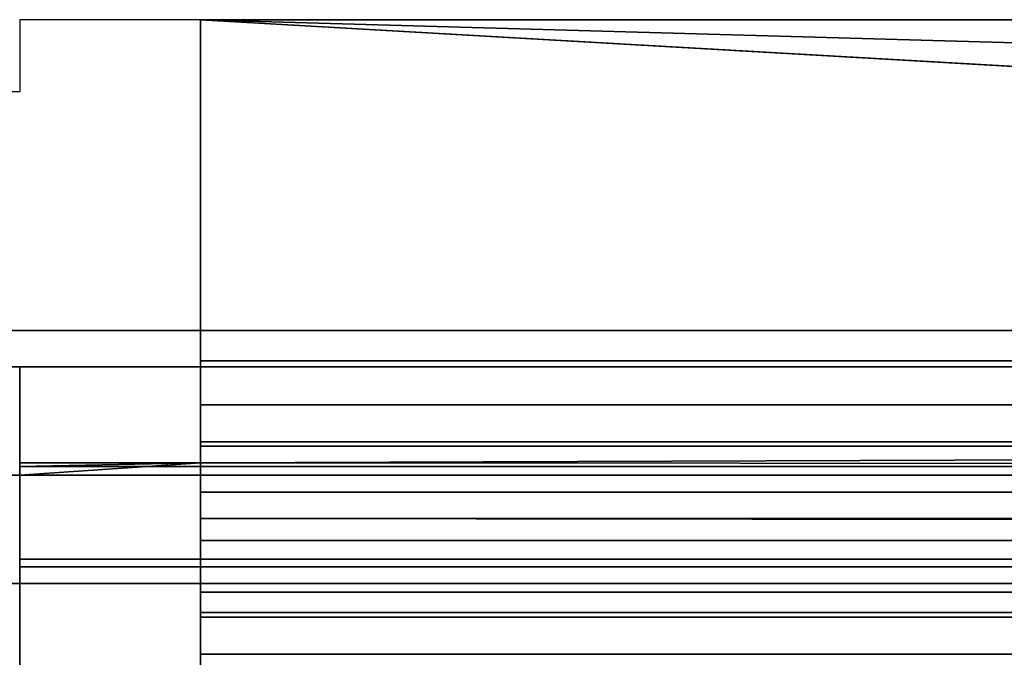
# Model space of a CAD drawing. Header units: millimetres. Extents: x -603 to 3703, y -120 to 249.
# Tile 965 of 1056: x 2788 to 2802, y 14 to 23. Entities that reach past the tile are written whole.
import ezdxf

# ---------------------------------------------------------------- set-up
doc = ezdxf.new("R2010")
doc.units = ezdxf.units.MM
doc.layers.add('151', color=7, linetype='Continuous', true_color=0xffffff)

# ---------------------------------------------------------------- blocks, each defined once
blk = doc.blocks.new('UG_SURFACE_003')
at = {"layer": '151', "color": 252, "linetype": 'Continuous', "lineweight": 35}
for points in [[(3702.5, -30, 2213), (3702.5, 229.8, 2213), (2297.5, 229.8, 2213), (2297.5, -30, 2213)], [(2447.5, -30, 2063), (2447.5, 229.8, 2063), (3552.5, 229.8, 2063), (3552.5, -30, 2063)]]:
    blk.add_3dface(points, dxfattribs=at)
blk = doc.blocks.new('UG_SURFACE_205')
at = {"layer": '151', "color": 7, "linetype": 'Continuous', "lineweight": 35}
for points in [[(3496.15, 10.45, 2004.65), (3496.15, 228.45, 2004.65), (2503.85, 228.45, 2004.65), (2503.85, 10.45, 2004.65)], [(2504, 10.45, 2004.5), (2504, 228.45, 2004.5), (3496, 228.45, 2004.5), (3496, 10.45, 2004.5)]]:
    blk.add_3dface(points, dxfattribs=at)
blk = doc.blocks.new('UG_SURFACE_206')
at = {"layer": '151', "color": 41, "linetype": 'Continuous', "lineweight": 35}
for points in [[(3496.15, 228.45, 2004.65), (3496.15, 10.45, 2004.65), (2503.85, 10.45, 2004.65), (2503.85, 228.45, 2004.65)], [(3510, 18.3, 2018.5), (3510, 70.3, 2018.5), (2490, 70.3, 2018.5), (2490, 18.3, 2018.5)], [(3500.5, 18.8, 2009), (3503, 18.8, 2011.5), (2497, 18.8, 2011.5), (2499.5, 18.8, 2009)], [(3503, 18.8, 2011.5), (3503, 16.8, 2011.5), (2497, 16.8, 2011.5), (2497, 18.8, 2011.5)], [(3500.5, 18.8, 2009), (2499.5, 18.8, 2009), (2499.5, 10.45, 2009), (3500.5, 10.45, 2009)], [(3508.5, 16.8, 2017), (3510, 18.3, 2018.5), (2490, 18.3, 2018.5), (2491.5, 16.8, 2017)], [(3503, 16.8, 2011.5), (3508.5, 16.8, 2017), (2491.5, 16.8, 2017), (2497, 16.8, 2011.5)]]:
    blk.add_3dface(points, dxfattribs=at)
blk = doc.blocks.new('UG_SURFACE_221')
at = {"layer": '151', "color": 252, "linetype": 'Continuous', "lineweight": 35}
for points in [[(2790.867, 18.38, 2021), (2790.867, 23.101, 2021), (2790.867, 23.101, 2019.5), (2790.867, 18.38, 2019.5)], [(2790.867, 23.101, 2021), (2790.867, 18.38, 2021), (3209.133, 18.38, 2021), (3209.133, 23.101, 2021)], [(2790.867, 23.101, 2019.5), (2957.673, 18.38, 2019.5), (2873.02, 18.38, 2019.5)], [(2790.867, 23.101, 2019.5), (3209.133, 23.101, 2019.5), (3042.327, 18.38, 2019.5), (2957.673, 18.38, 2019.5)], [(2873.02, 18.38, 2019.5), (2790.867, 18.38, 2019.5), (2790.867, 23.101, 2019.5)], [(2790.867, 17.201, 2020.766), (3209.133, 17.201, 2020.766), (3209.133, 18.38, 2021), (2790.867, 18.38, 2021)], [(2790.867, 18.38, 2019.5), (2873.02, 18.38, 2019.5), (2873.02, 17.775, 2019.38), (2790.867, 17.775, 2019.38)], [(2790.867, 18.38, 2019.5), (2790.867, 17.775, 2019.38), (2790.867, 17.201, 2020.766), (2790.867, 18.38, 2021)], [(2790.867, 17.775, 2019.38), (2873.02, 17.775, 2019.38), (2873.02, 17.263, 2019.037), (2790.867, 17.263, 2019.037)], [(2790.867, 16.202, 2020.098), (2790.867, 17.201, 2020.766), (2790.867, 17.775, 2019.38), (2790.867, 17.263, 2019.037)], [(2790.867, 16.973, 2018.639), (2873.02, 17.263, 2019.037), (2873.02, 16.92, 2018.525)], [(2790.867, 16.973, 2018.639), (2790.867, 17.263, 2019.037), (2873.02, 17.263, 2019.037)], [(2790.867, 17.263, 2019.037), (2790.867, 16.973, 2018.639), (2790.867, 15.638, 2019.322), (2790.867, 16.202, 2020.098)], [(2790.867, 16.202, 2020.098), (3209.133, 16.202, 2020.098), (3209.133, 17.201, 2020.766), (2790.867, 17.201, 2020.766)], [(2873.02, 16.92, 2018.525), (2788.367, 16.92, 2018.525), (2790.867, 16.973, 2018.639)], [(2788.367, 16.92, 2018.525), (2788.367, 16.973, 2018.639), (2790.867, 16.973, 2018.639)], [(2790.867, 16.973, 2018.639), (2788.367, 16.973, 2018.639), (2788.367, 16.8, 2018.728)], [(2788.367, 16.8, 2018.728), (2788.367, 15.638, 2019.322), (2790.867, 15.638, 2019.322), (2790.867, 16.973, 2018.639)], [(2873.02, 16.8, 2017.92), (2788.367, 16.8, 2017.92), (2788.367, 16.92, 2018.525), (2873.02, 16.92, 2018.525)], [(2553.7, 16.8, 2017.92), (2776.967, 16.8, 2017.92), (2790.867, 16.8, 2015.901), (2774.467, 16.8, 2015.901)], [(2774.467, 16.8, 2015.901), (2790.867, 16.8, 2015.901), (2790.867, 15.3, 2015.901), (2774.467, 15.3, 2015.901)], [(2790.867, 16.8, 2015.901), (2776.967, 16.8, 2017.92), (2788.367, 16.8, 2017.92)], [(2788.367, 16.8, 2017.92), (2873.02, 16.8, 2017.92), (2790.867, 16.8, 2015.901)], [(2790.867, 16.8, 2012.58), (2790.867, 16.566, 2011.401), (2790.867, 15.18, 2011.975), (2790.867, 15.3, 2012.58)], [(2790.867, 15.3, 2012.58), (2790.867, 15.3, 2015.901), (2790.867, 16.8, 2015.901), (2790.867, 16.8, 2012.58)], [(2790.867, 16.8, 2012.58), (3209.133, 16.8, 2012.58), (3209.133, 16.566, 2011.401), (2790.867, 16.566, 2011.401)], [(3209.133, 16.8, 2012.58), (2790.867, 16.8, 2012.58), (2957.673, 16.8, 2017.92), (3042.327, 16.8, 2017.92)], [(2790.867, 16.8, 2012.58), (2790.867, 16.8, 2015.901), (2873.02, 16.8, 2017.92), (2957.673, 16.8, 2017.92)], [(2790.867, 16.566, 2011.401), (2790.867, 15.898, 2010.402), (2790.867, 14.837, 2011.463), (2790.867, 15.18, 2011.975)], [(2790.867, 16.566, 2011.401), (3209.133, 16.566, 2011.401), (3209.133, 15.898, 2010.402), (2790.867, 15.898, 2010.402)], [(3209.133, 15.638, 2019.322), (2790.867, 16.202, 2020.098), (2790.867, 15.638, 2019.322)], [(3209.133, 15.638, 2019.322), (3209.133, 16.202, 2020.098), (2790.867, 16.202, 2020.098)], [(2790.867, 14.325, 2011.12), (2790.867, 14.837, 2011.463), (2790.867, 15.898, 2010.402), (2790.867, 14.899, 2009.734)], [(2790.867, 15.898, 2010.402), (3209.133, 15.898, 2010.402), (3209.133, 14.899, 2009.734), (2790.867, 14.899, 2009.734)], [(2790.867, 15.638, 2019.322), (2788.367, 15.638, 2019.322), (2788.367, 15.534, 2019.099), (3211.633, 15.534, 2019.099)], [(3211.633, 15.534, 2019.099), (2788.367, 15.534, 2019.099), (2788.367, 15.3, 2017.92), (3211.633, 15.3, 2017.92)], [(2790.867, 15.638, 2019.322), (3211.633, 15.534, 2019.099), (3209.133, 15.638, 2019.322)], [(2776.967, 15.3, 2017.92), (2553.7, 15.3, 2017.92), (2774.467, 15.3, 2015.901), (2790.867, 15.3, 2015.901)], [(2776.967, 15.3, 2017.92), (2790.867, 15.3, 2015.901), (2788.367, 15.3, 2017.92)], [(3211.633, 15.3, 2017.92), (2788.367, 15.3, 2017.92), (3209.133, 15.3, 2015.901)], [(3209.133, 15.3, 2012.58), (3209.133, 15.3, 2015.901), (2788.367, 15.3, 2017.92), (2790.867, 15.3, 2015.901)], [(2790.867, 15.18, 2011.975), (3209.133, 15.18, 2011.975), (3209.133, 15.3, 2012.58), (2790.867, 15.3, 2012.58)], [(2790.867, 15.3, 2015.901), (2790.867, 15.3, 2012.58), (3209.133, 15.3, 2012.58)], [(2790.867, 14.837, 2011.463), (3209.133, 14.837, 2011.463), (3209.133, 15.18, 2011.975), (2790.867, 15.18, 2011.975)], [(2790.867, 13.72, 2011), (2790.867, 14.325, 2011.12), (2790.867, 14.899, 2009.734), (2790.867, 13.72, 2009.5)], [(2790.867, 14.899, 2009.734), (3209.133, 14.899, 2009.734), (3209.133, 13.72, 2009.5), (2790.867, 13.72, 2009.5)], [(2790.867, 14.325, 2011.12), (3209.133, 14.325, 2011.12), (3209.133, 14.837, 2011.463), (2790.867, 14.837, 2011.463)], [(2790.867, 13.72, 2011), (3209.133, 13.72, 2011), (3209.133, 14.325, 2011.12), (2790.867, 14.325, 2011.12)]]:
    blk.add_3dface(points, dxfattribs=at)
blk = doc.blocks.new('UG_SURFACE_230')
at = {"layer": '151', "color": 252, "linetype": 'Continuous', "lineweight": 35}
for points in [[(2486, -46.92, 2022.5), (3514, -46.92, 2022.5), (3514, 62.92, 2022.5), (2486, 62.92, 2022.5)], [(2487.5, -46.92, 2021), (2487.5, 62.92, 2021), (3512.5, 62.92, 2021), (3512.5, -46.92, 2021)]]:
    blk.add_3dface(points, dxfattribs=at)

msp = doc.modelspace()

# ---------------------------------------------------------------- linework, layer by layer
at = {"layer": '151', "color": 252, "linetype": 'Continuous', "lineweight": -3, "true_color": 0x939598}
for p, q in [((2790.867, 23.101, 2021), (2788.367, 23.101, 2021)), ((2788.367, 23.101, 2019.5), (2788.367, 22.101, 2019.5)), ((2788.367, 23.101, 2021), (2788.367, 22.101, 2021)), ((2788.367, 23.101, 2019.5), (2788.367, 23.101, 2021)), ((2790.867, 23.101, 2019.5), (2788.367, 23.101, 2019.5)), ((2790.867, 18.38, 2021), (2790.867, 23.101, 2021)), ((2790.867, 18.38, 2019.5), (2790.867, 23.101, 2019.5)), ((2790.867, 23.101, 2019.5), (2790.867, 23.101, 2021)), ((2788.367, 22.101, 2019.5), (2776.967, 22.101, 2019.5)), ((2788.367, 22.101, 2021), (2776.967, 22.101, 2021)), ((2788.367, 22.101, 2019.5), (2788.367, 22.101, 2021)), ((2497, 18.8, 2011.5), (3503, 18.8, 2011.5)), ((2499.5, 18.8, 2009), (3500.5, 18.8, 2009)), ((2490, 18.3, 2018.5), (3510, 18.3, 2018.5)), ((2788.367, 18.3, 2009.5), (2776.967, 18.3, 2009.5)), ((2788.367, 18.3, 2011), (2776.967, 18.3, 2011)), ((2788.367, 18.3, 2009.5), (2788.367, 18.3, 2011)), ((2788.367, 18.3, 2009.5), (2788.367, 13.3, 2009.5)), ((2788.367, 13.3, 2011), (2788.367, 18.3, 2011)), ((3209.133, 18.38, 2021), (2790.867, 18.38, 2021)), ((3209.133, 18.38, 2019.5), (2790.867, 18.38, 2019.5)), ((2790.867, 16.973, 2018.639), (2788.367, 16.973, 2018.639)), ((2788.367, 16.973, 2018.639), (2788.367, 16.8, 2018.728)), ((2790.867, 16.973, 2018.639), (2790.867, 15.638, 2019.322)), ((2491.5, 16.8, 2017), (3508.5, 16.8, 2017)), ((2497, 16.8, 2011.5), (3503, 16.8, 2011.5)), ((2790.867, 16.8, 2015.901), (2774.467, 16.8, 2015.901)), ((2776.967, 16.8, 2022.5), (2788.367, 16.8, 2022.5)), ((2788.367, 16.8, 2022.5), (2788.367, 16.8, 2018.728)), ((3211.633, 16.8, 2017.92), (2788.367, 16.8, 2017.92)), ((2788.367, 16.8, 2022.5), (2788.367, 15.3, 2022.5)), ((2788.367, 16.8, 2017.92), (2788.367, 16.8, 2018.728)), ((2788.367, 16.8, 2018.728), (2788.367, 15.638, 2019.322)), ((2790.867, 16.8, 2015.901), (2790.867, 15.3, 2015.901)), ((2790.867, 16.8, 2012.58), (2790.867, 16.8, 2015.901)), ((3209.133, 16.8, 2012.58), (2790.867, 16.8, 2012.58)), ((2790.867, 15.638, 2019.322), (2788.367, 15.638, 2019.322)), ((2790.867, 15.3, 2015.901), (2774.467, 15.3, 2015.901)), ((2776.967, 15.3, 2022.5), (2788.367, 15.3, 2022.5)), ((2788.367, 15.3, 2022.5), (2788.367, 15.3, 2017.92)), ((3211.633, 15.3, 2017.92), (2788.367, 15.3, 2017.92)), ((2790.867, 15.3, 2012.58), (2790.867, 15.3, 2015.901)), ((3209.133, 15.3, 2012.58), (2790.867, 15.3, 2012.58))]:
    msp.add_line(p, q, dxfattribs=at)
at = {"layer": '151', "color": 252, "linetype": 'Continuous', "lineweight": -3, "true_color": 0x939598, "extrusion": (1, 0, 0)}
for centre, radius, start, end in [((18.38, 2017.92, 2790.867), 1.58, 90, 152.9233), ((18.38, 2017.92, 2790.867), 3.08, 90, 152.9233), ((18.38, 2017.92, 2788.367), 3.08, 152.9233, 180)]:
    msp.add_arc(centre, radius, start, end, dxfattribs=at)
at = {"layer": '151', "color": 252, "linetype": 'Continuous', "lineweight": -3, "true_color": 0x939598, "extrusion": (-1, 0, 0)}
for centre, radius, start, end in [((-18.38, 2017.92, -2788.367), 1.58, 0, 27.0767), ((-13.72, 2012.58, -2790.867), 3.08, 180, 270), ((-13.72, 2012.58, -2790.867), 1.58, 180, 270)]:
    msp.add_arc(centre, radius, start, end, dxfattribs=at)

# ---------------------------------------------------------------- block references
at = {"layer": '151', "color": 252, "linetype": 'Continuous', "lineweight": -3, "true_color": 0x939598}
for name in ['UG_SURFACE_205', 'UG_SURFACE_003', 'UG_SURFACE_206', 'UG_SURFACE_230', 'UG_SURFACE_221']:
    msp.add_blockref(name, (0, 0), dxfattribs=at)

doc.saveas('drawing.dxf')
